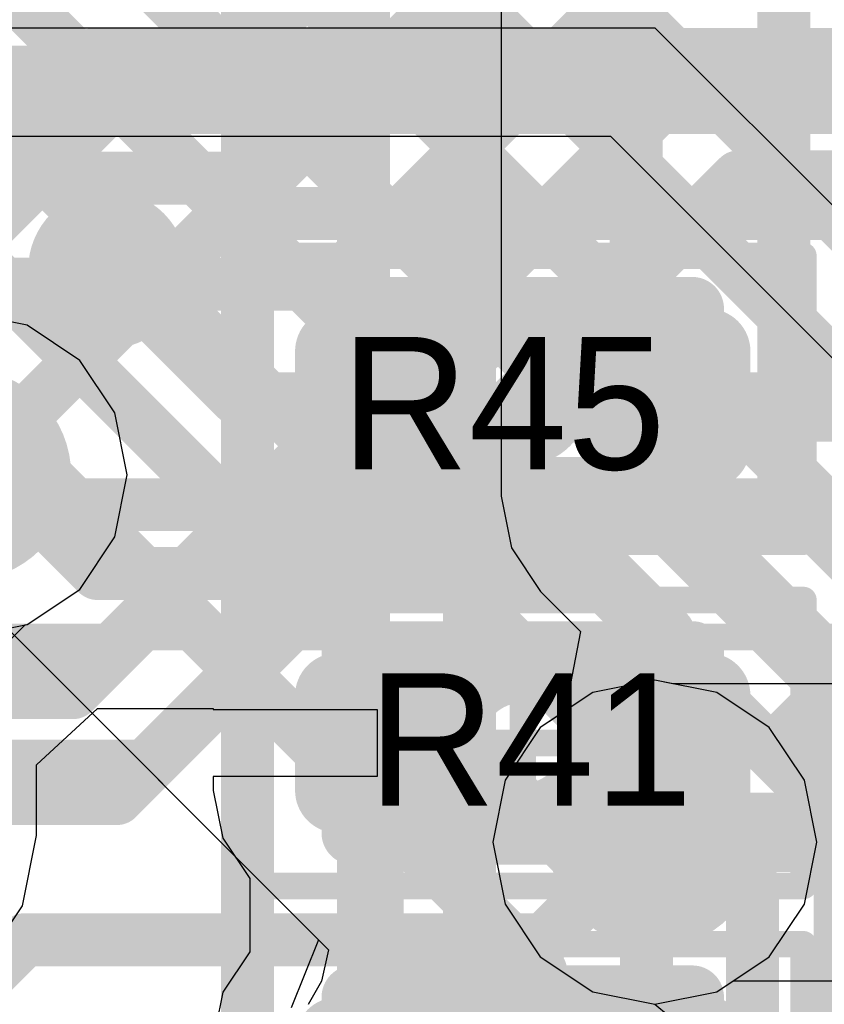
# Model space of a CAD drawing. Header units: millimetres. Extents: x -2 to 68, y -2 to 27.4.
# Tile 258 of 594: x 26.8 to 28.3, y 11.2 to 13. Entities that reach past the tile are written whole.
import ezdxf

# ---------------------------------------------------------------- set-up
doc = ezdxf.new("R2010")
doc.units = ezdxf.units.MM
for name, color, linetype in [('BottomLayer', 5, 'Continuous'), ('DrillGuide', 244, 'Continuous'), ('Mechanical10', 56, 'Continuous'), ('Mechanical13', 56, 'Continuous'), ('Mechanical15', 56, 'Continuous'), ('Mechanical2', 216, 'Continuous'), ('Mechanical6', 56, 'Continuous'), ('MidLayer1', 16, 'Continuous'), ('MidLayer2', 76, 'Continuous'), ('MidLayer3', 90, 'Continuous'), ('MidLayer4', 156, 'Continuous'), ('MidLayer5', 130, 'Continuous'), ('MidLayer6', 216, 'Continuous'), ('MidLayer7', 6, 'Continuous'), ('MidLayer8', 54, 'Continuous'), ('MultiLayer', 9, 'Continuous'), ('TopLayer', 1, 'Continuous'), ('TopPaste', 8, 'Continuous'), ('TopSolder', 216, 'Continuous'), ('ViaHoleLayer', 16, 'Continuous')]:
    doc.layers.add(name, color=color, linetype=linetype)

# ---------------------------------------------------------------- blocks, each defined once
blk = doc.blocks.new('SDINBDG4_16G_F_________1_B_51')
at = {"layer": 'Mechanical10', "const_width": 0.1}
blk.add_lwpolyline([(-5.75, -6.5), (5.75, -6.5)], dxfattribs=at)
at = {"layer": 'Mechanical6', "const_width": 0.05}
blk.add_lwpolyline([(-6, -6.75), (6, -6.75)], dxfattribs=at)
blk = doc.blocks.new('RES_0201_198')
at = {"layer": 'Mechanical13', "const_width": 0.12}
for points in [[(-0.32, 0.17), (0.32, 0.17)], [(-0.32, -0.17), (-0.32, 0.17)], [(0.32, -0.17), (0.32, 0.17)], [(-0.32, -0.17), (0.32, -0.17)]]:
    blk.add_lwpolyline(points, dxfattribs=at)
at = {"layer": 'Mechanical13', "const_width": 0.06}
for points in [[(-0.35, 0.17, 1), (-0.29, 0.17, 1)], [(-0.35, 0.17, 1), (-0.29, 0.17, 1)], [(0.29, 0.17, 1), (0.35, 0.17, 1)], [(0.29, 0.17, 1), (0.35, 0.17, 1)], [(-0.35, -0.17, 1), (-0.29, -0.17, 1)], [(-0.35, -0.17, 1), (-0.29, -0.17, 1)], [(0.29, -0.17, 1), (0.35, -0.17, 1)], [(0.29, -0.17, 1), (0.35, -0.17, 1)]]:
    blk.add_lwpolyline(points, format="xyb", close=True, dxfattribs=at)
at = {"layer": 'Mechanical15', "const_width": 0.05}
for points in [[(-0.53, 0.27), (0.53, 0.27)], [(-0.53, -0.27), (-0.53, 0.27)], [(0.53, -0.27), (0.53, 0.27)], [(0, -0.135), (0, 0.135)], [(-0.135, 0), (0.135, 0)], [(-0.53, -0.27), (0.53, -0.27)]]:
    blk.add_lwpolyline(points, dxfattribs=at)
at = {"layer": 'Mechanical15'}
for points, const_width in [([(-0.5425, 0.27, 1), (-0.5175, 0.27, 1)], 0.025), ([(-0.5425, 0.27, 1), (-0.5175, 0.27, 1)], 0.025), ([(0.5175, 0.27, 1), (0.5425, 0.27, 1)], 0.025), ([(0.5175, 0.27, 1), (0.5425, 0.27, 1)], 0.025), ([(-0.0125, 0.135, 1), (0.0125, 0.135, 1)], 0.025), ([(0.1013, 0, 1), (-0.1013, 0, 1)], 0.05), ([(-0.1475, 0, 1), (-0.1225, 0, 1)], 0.025), ([(-0.1138, 0, 1), (-0.0888, 0, 1)], 0.025), ([(0.0888, 0, 1), (0.1138, 0, 1)], 0.025), ([(0.1225, 0, 1), (0.1475, 0, 1)], 0.025), ([(-0.0125, -0.135, 1), (0.0125, -0.135, 1)], 0.025), ([(-0.5425, -0.27, 1), (-0.5175, -0.27, 1)], 0.025), ([(-0.5425, -0.27, 1), (-0.5175, -0.27, 1)], 0.025), ([(0.5175, -0.27, 1), (0.5425, -0.27, 1)], 0.025), ([(0.5175, -0.27, 1), (0.5425, -0.27, 1)], 0.025)]:
    blk.add_lwpolyline(points, format="xyb", close=True, dxfattribs=dict(at, const_width=const_width))
at = {"layer": 'TopLayer', "const_width": 0.0806}
for points in [[(-0.3897, 0.0894, 1), (-0.3091, 0.0894, 1)], [(-0.2409, 0.0894, 1), (-0.1603, 0.0894, 1)], [(0.1603, 0.0894, 1), (0.2409, 0.0894, 1)], [(0.3091, 0.0894, 1), (0.3897, 0.0894, 1)], [(-0.3897, -0.0894, 1), (-0.3091, -0.0894, 1)], [(-0.2409, -0.0894, 1), (-0.1603, -0.0894, 1)], [(0.1603, -0.0894, 1), (0.2409, -0.0894, 1)], [(0.3091, -0.0894, 1), (0.3897, -0.0894, 1)]]:
    blk.add_lwpolyline(points, format="xyb", close=True, dxfattribs=at)
at = {"layer": 'TopLayer'}
for points in [[(-0.2006, 0.17), (-0.3494, 0.17), (-0.2006, -0.17), (-0.3494, -0.17)], [(0.2006, -0.17), (0.3494, -0.17), (0.2006, 0.17), (0.3494, 0.17)], [(-0.12, 0.0894), (-0.43, 0.0894), (-0.12, -0.0894), (-0.43, -0.0894)], [(0.12, -0.0894), (0.43, -0.0894), (0.12, 0.0894), (0.43, 0.0894)]]:
    blk.add_solid(points, dxfattribs=at)
at = {"layer": 'TopPaste', "const_width": 0.0806}
for points in [[(-0.3897, 0.0894, 1), (-0.3091, 0.0894, 1)], [(-0.2409, 0.0894, 1), (-0.1603, 0.0894, 1)], [(0.1603, 0.0894, 1), (0.2409, 0.0894, 1)], [(0.3091, 0.0894, 1), (0.3897, 0.0894, 1)], [(-0.3897, -0.0894, 1), (-0.3091, -0.0894, 1)], [(-0.2409, -0.0894, 1), (-0.1603, -0.0894, 1)], [(0.1603, -0.0894, 1), (0.2409, -0.0894, 1)], [(0.3091, -0.0894, 1), (0.3897, -0.0894, 1)]]:
    blk.add_lwpolyline(points, format="xyb", close=True, dxfattribs=at)
at = {"layer": 'TopPaste'}
for points in [[(-0.2006, 0.17), (-0.3494, 0.17), (-0.2006, -0.17), (-0.3494, -0.17)], [(0.2006, -0.17), (0.3494, -0.17), (0.2006, 0.17), (0.3494, 0.17)], [(-0.12, 0.0894), (-0.43, 0.0894), (-0.12, -0.0894), (-0.43, -0.0894)], [(0.12, -0.0894), (0.43, -0.0894), (0.12, 0.0894), (0.43, 0.0894)]]:
    blk.add_solid(points, dxfattribs=at)
at = {"layer": 'TopSolder', "const_width": 0.0806}
for points in [[(-0.3897, 0.0894, 1), (-0.3091, 0.0894, 1)], [(-0.2409, 0.0894, 1), (-0.1603, 0.0894, 1)], [(0.1603, 0.0894, 1), (0.2409, 0.0894, 1)], [(0.3091, 0.0894, 1), (0.3897, 0.0894, 1)], [(-0.3897, -0.0894, 1), (-0.3091, -0.0894, 1)], [(-0.2409, -0.0894, 1), (-0.1603, -0.0894, 1)], [(0.1603, -0.0894, 1), (0.2409, -0.0894, 1)], [(0.3091, -0.0894, 1), (0.3897, -0.0894, 1)]]:
    blk.add_lwpolyline(points, format="xyb", close=True, dxfattribs=at)
at = {"layer": 'TopSolder'}
for points in [[(-0.2006, 0.17), (-0.3494, 0.17), (-0.2006, -0.17), (-0.3494, -0.17)], [(0.2006, -0.17), (0.3494, -0.17), (0.2006, 0.17), (0.3494, 0.17)], [(-0.12, 0.0894), (-0.43, 0.0894), (-0.12, -0.0894), (-0.43, -0.0894)], [(0.12, -0.0894), (0.43, -0.0894), (0.12, 0.0894), (0.43, 0.0894)]]:
    blk.add_solid(points, dxfattribs=at)
blk = doc.blocks.new('RES_0201_255')
at = {"layer": 'Mechanical13', "const_width": 0.12}
for points in [[(-0.32, 0.17), (0.32, 0.17)], [(-0.32, -0.17), (-0.32, 0.17)], [(0.32, -0.17), (0.32, 0.17)], [(-0.32, -0.17), (0.32, -0.17)]]:
    blk.add_lwpolyline(points, dxfattribs=at)
at = {"layer": 'Mechanical13', "const_width": 0.06}
for points in [[(-0.35, 0.17, 1), (-0.29, 0.17, 1)], [(-0.35, 0.17, 1), (-0.29, 0.17, 1)], [(0.29, 0.17, 1), (0.35, 0.17, 1)], [(0.29, 0.17, 1), (0.35, 0.17, 1)], [(-0.35, -0.17, 1), (-0.29, -0.17, 1)], [(-0.35, -0.17, 1), (-0.29, -0.17, 1)], [(0.29, -0.17, 1), (0.35, -0.17, 1)], [(0.29, -0.17, 1), (0.35, -0.17, 1)]]:
    blk.add_lwpolyline(points, format="xyb", close=True, dxfattribs=at)
at = {"layer": 'Mechanical15', "const_width": 0.05}
for points in [[(-0.53, 0.27), (0.53, 0.27)], [(-0.53, -0.27), (-0.53, 0.27)], [(0.53, -0.27), (0.53, 0.27)], [(0, -0.135), (0, 0.135)], [(-0.135, 0), (0.135, 0)], [(-0.53, -0.27), (0.53, -0.27)]]:
    blk.add_lwpolyline(points, dxfattribs=at)
at = {"layer": 'Mechanical15'}
for points, const_width in [([(-0.5425, 0.27, 1), (-0.5175, 0.27, 1)], 0.025), ([(-0.5425, 0.27, 1), (-0.5175, 0.27, 1)], 0.025), ([(0.5175, 0.27, 1), (0.5425, 0.27, 1)], 0.025), ([(0.5175, 0.27, 1), (0.5425, 0.27, 1)], 0.025), ([(-0.0125, 0.135, 1), (0.0125, 0.135, 1)], 0.025), ([(0.1013, 0, 1), (-0.1013, 0, 1)], 0.05), ([(-0.1475, 0, 1), (-0.1225, 0, 1)], 0.025), ([(-0.1138, 0, 1), (-0.0888, 0, 1)], 0.025), ([(0.0888, 0, 1), (0.1138, 0, 1)], 0.025), ([(0.1225, 0, 1), (0.1475, 0, 1)], 0.025), ([(-0.0125, -0.135, 1), (0.0125, -0.135, 1)], 0.025), ([(-0.5425, -0.27, 1), (-0.5175, -0.27, 1)], 0.025), ([(-0.5425, -0.27, 1), (-0.5175, -0.27, 1)], 0.025), ([(0.5175, -0.27, 1), (0.5425, -0.27, 1)], 0.025), ([(0.5175, -0.27, 1), (0.5425, -0.27, 1)], 0.025)]:
    blk.add_lwpolyline(points, format="xyb", close=True, dxfattribs=dict(at, const_width=const_width))
at = {"layer": 'TopLayer', "const_width": 0.0806}
for points in [[(-0.3897, 0.0894, 1), (-0.3091, 0.0894, 1)], [(-0.2409, 0.0894, 1), (-0.1603, 0.0894, 1)], [(0.1603, 0.0894, 1), (0.2409, 0.0894, 1)], [(0.3091, 0.0894, 1), (0.3897, 0.0894, 1)], [(-0.3897, -0.0894, 1), (-0.3091, -0.0894, 1)], [(-0.2409, -0.0894, 1), (-0.1603, -0.0894, 1)], [(0.1603, -0.0894, 1), (0.2409, -0.0894, 1)], [(0.3091, -0.0894, 1), (0.3897, -0.0894, 1)]]:
    blk.add_lwpolyline(points, format="xyb", close=True, dxfattribs=at)
at = {"layer": 'TopLayer'}
for points in [[(-0.2006, 0.17), (-0.3494, 0.17), (-0.2006, -0.17), (-0.3494, -0.17)], [(0.2006, -0.17), (0.3494, -0.17), (0.2006, 0.17), (0.3494, 0.17)], [(-0.12, 0.0894), (-0.43, 0.0894), (-0.12, -0.0894), (-0.43, -0.0894)], [(0.12, -0.0894), (0.43, -0.0894), (0.12, 0.0894), (0.43, 0.0894)]]:
    blk.add_solid(points, dxfattribs=at)
at = {"layer": 'TopPaste', "const_width": 0.0806}
for points in [[(-0.3897, 0.0894, 1), (-0.3091, 0.0894, 1)], [(-0.2409, 0.0894, 1), (-0.1603, 0.0894, 1)], [(0.1603, 0.0894, 1), (0.2409, 0.0894, 1)], [(0.3091, 0.0894, 1), (0.3897, 0.0894, 1)], [(-0.3897, -0.0894, 1), (-0.3091, -0.0894, 1)], [(-0.2409, -0.0894, 1), (-0.1603, -0.0894, 1)], [(0.1603, -0.0894, 1), (0.2409, -0.0894, 1)], [(0.3091, -0.0894, 1), (0.3897, -0.0894, 1)]]:
    blk.add_lwpolyline(points, format="xyb", close=True, dxfattribs=at)
at = {"layer": 'TopPaste'}
for points in [[(-0.2006, 0.17), (-0.3494, 0.17), (-0.2006, -0.17), (-0.3494, -0.17)], [(0.2006, -0.17), (0.3494, -0.17), (0.2006, 0.17), (0.3494, 0.17)], [(-0.12, 0.0894), (-0.43, 0.0894), (-0.12, -0.0894), (-0.43, -0.0894)], [(0.12, -0.0894), (0.43, -0.0894), (0.12, 0.0894), (0.43, 0.0894)]]:
    blk.add_solid(points, dxfattribs=at)
at = {"layer": 'TopSolder', "const_width": 0.0806}
for points in [[(-0.3897, 0.0894, 1), (-0.3091, 0.0894, 1)], [(-0.2409, 0.0894, 1), (-0.1603, 0.0894, 1)], [(0.1603, 0.0894, 1), (0.2409, 0.0894, 1)], [(0.3091, 0.0894, 1), (0.3897, 0.0894, 1)], [(-0.3897, -0.0894, 1), (-0.3091, -0.0894, 1)], [(-0.2409, -0.0894, 1), (-0.1603, -0.0894, 1)], [(0.1603, -0.0894, 1), (0.2409, -0.0894, 1)], [(0.3091, -0.0894, 1), (0.3897, -0.0894, 1)]]:
    blk.add_lwpolyline(points, format="xyb", close=True, dxfattribs=at)
at = {"layer": 'TopSolder'}
for points in [[(-0.2006, 0.17), (-0.3494, 0.17), (-0.2006, -0.17), (-0.3494, -0.17)], [(0.2006, -0.17), (0.3494, -0.17), (0.2006, 0.17), (0.3494, 0.17)], [(-0.12, 0.0894), (-0.43, 0.0894), (-0.12, -0.0894), (-0.43, -0.0894)], [(0.12, -0.0894), (0.43, -0.0894), (0.12, 0.0894), (0.43, 0.0894)]]:
    blk.add_solid(points, dxfattribs=at)
blk = doc.blocks.new('RES_0201_256')
at = {"layer": 'Mechanical13', "const_width": 0.12}
for points in [[(-0.32, 0.17), (0.32, 0.17)], [(-0.32, -0.17), (-0.32, 0.17)], [(0.32, -0.17), (0.32, 0.17)], [(-0.32, -0.17), (0.32, -0.17)]]:
    blk.add_lwpolyline(points, dxfattribs=at)
at = {"layer": 'Mechanical13', "const_width": 0.06}
for points in [[(-0.35, 0.17, 1), (-0.29, 0.17, 1)], [(-0.35, 0.17, 1), (-0.29, 0.17, 1)], [(0.29, 0.17, 1), (0.35, 0.17, 1)], [(0.29, 0.17, 1), (0.35, 0.17, 1)], [(-0.35, -0.17, 1), (-0.29, -0.17, 1)], [(-0.35, -0.17, 1), (-0.29, -0.17, 1)], [(0.29, -0.17, 1), (0.35, -0.17, 1)], [(0.29, -0.17, 1), (0.35, -0.17, 1)]]:
    blk.add_lwpolyline(points, format="xyb", close=True, dxfattribs=at)
at = {"layer": 'Mechanical15', "const_width": 0.05}
for points in [[(-0.53, 0.27), (0.53, 0.27)], [(-0.53, -0.27), (-0.53, 0.27)], [(0.53, -0.27), (0.53, 0.27)], [(0, -0.135), (0, 0.135)], [(-0.135, 0), (0.135, 0)], [(-0.53, -0.27), (0.53, -0.27)]]:
    blk.add_lwpolyline(points, dxfattribs=at)
at = {"layer": 'Mechanical15'}
for points, const_width in [([(-0.5425, 0.27, 1), (-0.5175, 0.27, 1)], 0.025), ([(-0.5425, 0.27, 1), (-0.5175, 0.27, 1)], 0.025), ([(0.5175, 0.27, 1), (0.5425, 0.27, 1)], 0.025), ([(0.5175, 0.27, 1), (0.5425, 0.27, 1)], 0.025), ([(-0.0125, 0.135, 1), (0.0125, 0.135, 1)], 0.025), ([(0.1013, 0, 1), (-0.1013, 0, 1)], 0.05), ([(-0.1475, 0, 1), (-0.1225, 0, 1)], 0.025), ([(-0.1138, 0, 1), (-0.0888, 0, 1)], 0.025), ([(0.0888, 0, 1), (0.1138, 0, 1)], 0.025), ([(0.1225, 0, 1), (0.1475, 0, 1)], 0.025), ([(-0.0125, -0.135, 1), (0.0125, -0.135, 1)], 0.025), ([(-0.5425, -0.27, 1), (-0.5175, -0.27, 1)], 0.025), ([(-0.5425, -0.27, 1), (-0.5175, -0.27, 1)], 0.025), ([(0.5175, -0.27, 1), (0.5425, -0.27, 1)], 0.025), ([(0.5175, -0.27, 1), (0.5425, -0.27, 1)], 0.025)]:
    blk.add_lwpolyline(points, format="xyb", close=True, dxfattribs=dict(at, const_width=const_width))
at = {"layer": 'TopLayer', "const_width": 0.0806}
for points in [[(-0.3897, 0.0894, 1), (-0.3091, 0.0894, 1)], [(-0.2409, 0.0894, 1), (-0.1603, 0.0894, 1)], [(0.1603, 0.0894, 1), (0.2409, 0.0894, 1)], [(0.3091, 0.0894, 1), (0.3897, 0.0894, 1)], [(-0.3897, -0.0894, 1), (-0.3091, -0.0894, 1)], [(-0.2409, -0.0894, 1), (-0.1603, -0.0894, 1)], [(0.1603, -0.0894, 1), (0.2409, -0.0894, 1)], [(0.3091, -0.0894, 1), (0.3897, -0.0894, 1)]]:
    blk.add_lwpolyline(points, format="xyb", close=True, dxfattribs=at)
at = {"layer": 'TopLayer'}
for points in [[(-0.2006, 0.17), (-0.3494, 0.17), (-0.2006, -0.17), (-0.3494, -0.17)], [(0.2006, -0.17), (0.3494, -0.17), (0.2006, 0.17), (0.3494, 0.17)], [(-0.12, 0.0894), (-0.43, 0.0894), (-0.12, -0.0894), (-0.43, -0.0894)], [(0.12, -0.0894), (0.43, -0.0894), (0.12, 0.0894), (0.43, 0.0894)]]:
    blk.add_solid(points, dxfattribs=at)
at = {"layer": 'TopPaste', "const_width": 0.0806}
for points in [[(-0.3897, 0.0894, 1), (-0.3091, 0.0894, 1)], [(-0.2409, 0.0894, 1), (-0.1603, 0.0894, 1)], [(0.1603, 0.0894, 1), (0.2409, 0.0894, 1)], [(0.3091, 0.0894, 1), (0.3897, 0.0894, 1)], [(-0.3897, -0.0894, 1), (-0.3091, -0.0894, 1)], [(-0.2409, -0.0894, 1), (-0.1603, -0.0894, 1)], [(0.1603, -0.0894, 1), (0.2409, -0.0894, 1)], [(0.3091, -0.0894, 1), (0.3897, -0.0894, 1)]]:
    blk.add_lwpolyline(points, format="xyb", close=True, dxfattribs=at)
at = {"layer": 'TopPaste'}
for points in [[(-0.2006, 0.17), (-0.3494, 0.17), (-0.2006, -0.17), (-0.3494, -0.17)], [(0.2006, -0.17), (0.3494, -0.17), (0.2006, 0.17), (0.3494, 0.17)], [(-0.12, 0.0894), (-0.43, 0.0894), (-0.12, -0.0894), (-0.43, -0.0894)], [(0.12, -0.0894), (0.43, -0.0894), (0.12, 0.0894), (0.43, 0.0894)]]:
    blk.add_solid(points, dxfattribs=at)
at = {"layer": 'TopSolder', "const_width": 0.0806}
for points in [[(-0.3897, 0.0894, 1), (-0.3091, 0.0894, 1)], [(-0.2409, 0.0894, 1), (-0.1603, 0.0894, 1)], [(0.1603, 0.0894, 1), (0.2409, 0.0894, 1)], [(0.3091, 0.0894, 1), (0.3897, 0.0894, 1)], [(-0.3897, -0.0894, 1), (-0.3091, -0.0894, 1)], [(-0.2409, -0.0894, 1), (-0.1603, -0.0894, 1)], [(0.1603, -0.0894, 1), (0.2409, -0.0894, 1)], [(0.3091, -0.0894, 1), (0.3897, -0.0894, 1)]]:
    blk.add_lwpolyline(points, format="xyb", close=True, dxfattribs=at)
at = {"layer": 'TopSolder'}
for points in [[(-0.2006, 0.17), (-0.3494, 0.17), (-0.2006, -0.17), (-0.3494, -0.17)], [(0.2006, -0.17), (0.3494, -0.17), (0.2006, 0.17), (0.3494, 0.17)], [(-0.12, 0.0894), (-0.43, 0.0894), (-0.12, -0.0894), (-0.43, -0.0894)], [(0.12, -0.0894), (0.43, -0.0894), (0.12, 0.0894), (0.43, 0.0894)]]:
    blk.add_solid(points, dxfattribs=at)

msp = doc.modelspace()

# ---------------------------------------------------------------- linework, layer by layer
at = {"layer": 'BottomLayer'}
for p, q in [((26.3383, 12.3043), (27.3642, 11.2784)), ((26.3383, 12.3043), (27.3831, 11.2595)), ((27.3642, 11.2784), (27.3129, 11.15)), ((27.3831, 11.2595), (27.3698, 11.2006)), ((27.3698, 11.2006), (27.3448, 11.1564))]:
    msp.add_line(p, q, dxfattribs=at)
at = {"layer": 'BottomLayer', "const_width": 0.1}
for points in [[(27.0245, 13.9592), (28.8299, 12.1539)], [(26.9409, 13.7592), (28.9838, 11.7163)], [(26.8581, 13.5592), (28.7838, 11.6335)], [(26.7752, 13.3592), (28.5838, 11.5507)], [(26.6924, 13.1592), (28.3838, 11.4678)], [(26.6095, 12.9592), (28.1838, 11.385)], [(26.5267, 12.7592), (27.9838, 11.3021)], [(26.4438, 12.5592), (27.7838, 11.2193)], [(28.1838, 10.8039), (28.1838, 11.385)], [(27.9838, 10.7211), (27.9838, 11.3021)], [(27.7838, 10.6383), (27.7838, 11.2193)]]:
    msp.add_lwpolyline(points, dxfattribs=at)
at = {"layer": 'BottomLayer', "const_width": 0.05}
for points in [[(28.1588, 11.385, 1), (28.2088, 11.385, 1)], [(28.1588, 11.385, 1), (28.2088, 11.385, 1)], [(27.9588, 11.3021, 1), (28.0088, 11.3021, 1)], [(27.9588, 11.3021, 1), (28.0088, 11.3021, 1)], [(27.7588, 11.2193, 1), (27.8088, 11.2193, 1)], [(27.7588, 11.2193, 1), (27.8088, 11.2193, 1)]]:
    msp.add_lwpolyline(points, format="xyb", close=True, dxfattribs=at)
at = {"layer": 'DrillGuide'}
for points, const_width in [([(26.941, 12.544, 1), (26.991, 12.544, 1)], 0.05), ([(27.9493, 11.4627, 1), (28.0493, 11.4627, 1)], 0.1)]:
    msp.add_lwpolyline(points, format="xyb", close=True, dxfattribs=dict(at, const_width=const_width))
at = {"layer": 'MidLayer1'}
for p, q in [((26.8143, 12.4388), (26.6973, 12.4621)), ((26.9136, 12.3725), (26.8143, 12.4388)), ((26.9799, 12.2733), (26.9136, 12.3725)), ((27.0032, 12.1562), (26.9799, 12.2733)), ((26.9799, 12.0392), (27.0032, 12.1562)), ((26.9136, 11.9399), (26.9799, 12.0392)), ((26.8143, 11.8736), (26.9136, 11.9399)), ((26.6687, 11.7311), (26.8104, 11.8729)), ((26.8104, 11.8729), (26.8143, 11.8736)), ((27.9993, 11.7686), (27.8822, 11.7453)), ((28.0337, 11.7617), (27.9993, 11.7686)), ((28.4343, 11.7617), (28.0337, 11.7617)), ((27.8822, 11.7453), (27.783, 11.679)), ((27.783, 11.679), (27.7167, 11.5798)), ((27.7167, 11.5798), (27.6934, 11.4627)), ((27.6934, 11.4627), (27.7167, 11.3457)), ((27.7167, 11.3457), (27.783, 11.2464)), ((27.783, 11.2464), (27.8822, 11.1801)), ((28.1163, 11.1801), (28.1475, 11.201)), ((28.1475, 11.201), (28.3525, 11.201)), ((27.8822, 11.1801), (27.9993, 11.1568)), ((27.9993, 11.1568), (28.1163, 11.1801))]:
    msp.add_line(p, q, dxfattribs=at)
for points, const_width in [([(26.891, 12.544, 1), (27.041, 12.544, 1)], 0.15), ([(26.5973, 12.1562, 1), (26.7973, 12.1562, 1)], 0.2), ([(27.8993, 11.4627, 1), (28.0993, 11.4627, 1)], 0.2), ([(27.9804, 11.4814, 1), (28.0554, 11.4814, 1)], 0.075), ([(27.9804, 11.4814, 1), (28.0554, 11.4814, 1)], 0.075), ([(27.9618, 11.4627, 1), (28.0368, 11.4627, 1)], 0.075)]:
    msp.add_lwpolyline(points, format="xyb", close=True, dxfattribs=dict(at, const_width=const_width))
at = {"layer": 'MidLayer1', "const_width": 0.15}
for points in [[(27.9993, 11.4627), (28.0179, 11.4814)], [(28.0179, 11.4814), (28.5094, 11.4814)]]:
    msp.add_lwpolyline(points, dxfattribs=at)
at = {"layer": 'MidLayer2', "const_width": 0.1}
for points in [[(27.1849, 12.9165), (27.8245, 13.5562)], [(27.2677, 12.7165), (27.8702, 13.319)], [(27.3894, 12.5165), (27.9919, 13.119)], [(25.2536, 12.9165), (27.1849, 12.9165)], [(26.9008, 11.7451), (28.0747, 12.919)], [(28.0747, 12.919), (31.7079, 12.919)], [(25.1707, 12.7165), (27.2677, 12.7165)], [(26.9837, 11.5451), (28.1576, 12.719)], [(28.1576, 12.719), (29.581, 12.719)], [(25.0803, 12.5165), (27.3894, 12.5165)], [(23.5724, 11.7451), (26.9008, 11.7451)], [(22.3559, 11.5451), (26.9837, 11.5451)]]:
    msp.add_lwpolyline(points, dxfattribs=at)
at = {"layer": 'MidLayer2'}
for points, const_width in [([(27.1599, 12.9165, 1), (27.2099, 12.9165, 1)], 0.05), ([(27.1599, 12.9165, 1), (27.2099, 12.9165, 1)], 0.05), ([(28.0497, 12.919, 1), (28.0997, 12.919, 1)], 0.05), ([(28.0497, 12.919, 1), (28.0997, 12.919, 1)], 0.05), ([(27.2427, 12.7165, 1), (27.2927, 12.7165, 1)], 0.05), ([(27.2427, 12.7165, 1), (27.2927, 12.7165, 1)], 0.05), ([(28.1326, 12.719, 1), (28.1826, 12.719, 1)], 0.05), ([(28.1326, 12.719, 1), (28.1826, 12.719, 1)], 0.05), ([(27.3644, 12.5165, 1), (27.4144, 12.5165, 1)], 0.05), ([(27.3644, 12.5165, 1), (27.4144, 12.5165, 1)], 0.05), ([(26.5973, 12.1562, 1), (26.7973, 12.1562, 1)], 0.2), ([(26.8758, 11.7451, 1), (26.9258, 11.7451, 1)], 0.05), ([(26.8758, 11.7451, 1), (26.9258, 11.7451, 1)], 0.05), ([(27.8993, 11.4627, 1), (28.0993, 11.4627, 1)], 0.2), ([(26.9587, 11.5451, 1), (27.0087, 11.5451, 1)], 0.05), ([(26.9587, 11.5451, 1), (27.0087, 11.5451, 1)], 0.05)]:
    msp.add_lwpolyline(points, format="xyb", close=True, dxfattribs=dict(at, const_width=const_width))
at = {"layer": 'MidLayer3', "const_width": 0.1}
for points in [[(27.23, 10.5906), (27.23, 13.405)], [(27.4493, 10.7054), (27.4493, 13.3151)], [(27.6493, 11.3177), (27.6493, 13.2323)], [(27.6493, 11.3177), (28.046, 10.921)]]:
    msp.add_lwpolyline(points, dxfattribs=at)
at = {"layer": 'MidLayer3'}
for points, const_width in [([(26.5973, 12.1562, 1), (26.7973, 12.1562, 1)], 0.2), ([(27.8993, 11.4627, 1), (28.0993, 11.4627, 1)], 0.2), ([(27.6243, 11.3177, 1), (27.6743, 11.3177, 1)], 0.05), ([(27.6243, 11.3177, 1), (27.6743, 11.3177, 1)], 0.05)]:
    msp.add_lwpolyline(points, format="xyb", close=True, dxfattribs=dict(at, const_width=const_width))
at = {"layer": 'MidLayer4'}
for p, q in [((26.8143, 12.4388), (26.6973, 12.4621)), ((26.9136, 12.3725), (26.8143, 12.4388)), ((26.9799, 12.2733), (26.9136, 12.3725)), ((27.0032, 12.1562), (26.9799, 12.2733)), ((26.9799, 12.0392), (27.0032, 12.1562)), ((26.9136, 11.9399), (26.9799, 12.0392)), ((26.8143, 11.8736), (26.9136, 11.9399)), ((26.6973, 11.8504), (26.8143, 11.8736)), ((27.9993, 11.7686), (27.8822, 11.7453)), ((28.1163, 11.7453), (27.9993, 11.7686)), ((27.8822, 11.7453), (27.783, 11.679)), ((28.2156, 11.679), (28.1163, 11.7453)), ((27.783, 11.679), (27.7167, 11.5798)), ((28.2819, 11.5798), (28.2156, 11.679)), ((27.7167, 11.5798), (27.6934, 11.4627)), ((28.3051, 11.4627), (28.2819, 11.5798)), ((27.6934, 11.4627), (27.7167, 11.3457)), ((28.2819, 11.3457), (28.3051, 11.4627)), ((27.7167, 11.3457), (27.783, 11.2464)), ((28.2156, 11.2464), (28.2819, 11.3457)), ((27.783, 11.2464), (27.8822, 11.1801)), ((28.1163, 11.1801), (28.2156, 11.2464)), ((27.8822, 11.1801), (27.9993, 11.1568)), ((27.9993, 11.1568), (28.1163, 11.1801))]:
    msp.add_line(p, q, dxfattribs=at)
at = {"layer": 'MidLayer4', "const_width": 0.2}
for points in [[(26.5973, 12.1562, 1), (26.7973, 12.1562, 1)], [(27.8993, 11.4627, 1), (28.0993, 11.4627, 1)]]:
    msp.add_lwpolyline(points, format="xyb", close=True, dxfattribs=at)
at = {"layer": 'MidLayer5'}
for p, q in [((27.7091, 13.3534), (27.7091, 12.1161)), ((26.8143, 12.4388), (26.6973, 12.4621)), ((26.9136, 12.3725), (26.8143, 12.4388)), ((26.9799, 12.2733), (26.9136, 12.3725)), ((27.0032, 12.1562), (26.9799, 12.2733)), ((26.9799, 12.0392), (27.0032, 12.1562)), ((27.7091, 12.1161), (27.7285, 12.0186)), ((26.9136, 11.9399), (26.9799, 12.0392)), ((27.7285, 12.0186), (27.7838, 11.9359)), ((26.8143, 11.8736), (26.9136, 11.9399)), ((27.7838, 11.9359), (27.8593, 11.8604)), ((26.6973, 11.8504), (26.8143, 11.8736)), ((27.8593, 11.8604), (27.8298, 11.7103)), ((27.8298, 11.7103), (27.783, 11.679)), ((27.783, 11.679), (27.7167, 11.5798)), ((27.7167, 11.5798), (27.6934, 11.4627)), ((27.6934, 11.4627), (27.7167, 11.3457)), ((27.7167, 11.3457), (27.783, 11.2464)), ((27.783, 11.2464), (27.8822, 11.1801)), ((27.8822, 11.1801), (27.9993, 11.1568)), ((27.9993, 11.1568), (28.058, 11.1086))]:
    msp.add_line(p, q, dxfattribs=at)
at = {"layer": 'MidLayer5', "const_width": 0.1}
for points in [[(28.2431, 12.1199), (28.2431, 13.4971)], [(27.964, 12.1161), (27.964, 13.459)], [(27.964, 12.1161), (28.3493, 11.7309)], [(28.2431, 12.1199), (28.884, 11.479)], [(28.3493, 10.891), (28.3493, 11.7309)]]:
    msp.add_lwpolyline(points, dxfattribs=at)
at = {"layer": 'MidLayer5'}
for points, const_width in [([(26.5973, 12.1562, 1), (26.7973, 12.1562, 1)], 0.2), ([(27.939, 12.1161, 1), (27.989, 12.1161, 1)], 0.05), ([(27.939, 12.1161, 1), (27.989, 12.1161, 1)], 0.05), ([(28.2181, 12.1199, 1), (28.2681, 12.1199, 1)], 0.05), ([(28.2181, 12.1199, 1), (28.2681, 12.1199, 1)], 0.05), ([(28.3243, 11.7309, 1), (28.3743, 11.7309, 1)], 0.05), ([(28.3243, 11.7309, 1), (28.3743, 11.7309, 1)], 0.05), ([(27.8993, 11.4627, 1), (28.0993, 11.4627, 1)], 0.2)]:
    msp.add_lwpolyline(points, format="xyb", close=True, dxfattribs=dict(at, const_width=const_width))
at = {"layer": 'MidLayer6'}
for points, const_width in [([(26.3744, 12.9744), (26.7, 13.3)], 0.4), ([(26.6023, 12.5562), (26.9461, 12.9)], 0.2), ([(26.9461, 12.9), (30.9728, 12.9)], 0.2), ([(26.6973, 12.1562), (27.191, 12.65)], 0.1), ([(27.191, 12.65), (31.0763, 12.65)], 0.1), ([(26.9542, 11.8062), (27.4169, 12.2689)], 0.1), ([(27.4169, 12.2689), (28.6937, 12.2689)], 0.1), ([(27.037, 11.6062), (27.4997, 12.0689)], 0.1), ([(27.4997, 12.0689), (28.3362, 12.0689)], 0.1), ([(28.3362, 12.0689), (28.4862, 11.9189)], 0.1), ([(26.1025, 11.8062), (26.9542, 11.8062)], 0.1), ([(26.7122, 11.6062), (27.037, 11.6062)], 0.1), ([(27.7907, 11.2786), (27.9748, 11.4627)], 0.1), ([(27.9748, 11.4627), (27.9993, 11.4627)], 0.1), ([(26.3838, 10.8531), (26.8093, 11.2786)], 0.1), ([(26.8093, 11.2786), (27.7907, 11.2786)], 0.1)]:
    msp.add_lwpolyline(points, dxfattribs=dict(at, const_width=const_width))
for points, const_width in [([(26.8961, 12.9, 1), (26.9961, 12.9, 1)], 0.1), ([(26.8961, 12.9, 1), (26.9961, 12.9, 1)], 0.1), ([(27.166, 12.65, 1), (27.216, 12.65, 1)], 0.05), ([(27.166, 12.65, 1), (27.216, 12.65, 1)], 0.05), ([(26.5973, 12.1562, 1), (26.7973, 12.1562, 1)], 0.2), ([(27.3919, 12.2689, 1), (27.4419, 12.2689, 1)], 0.05), ([(27.3919, 12.2689, 1), (27.4419, 12.2689, 1)], 0.05), ([(27.4747, 12.0689, 1), (27.5247, 12.0689, 1)], 0.05), ([(27.4747, 12.0689, 1), (27.5247, 12.0689, 1)], 0.05), ([(28.3112, 12.0689, 1), (28.3612, 12.0689, 1)], 0.05), ([(28.3112, 12.0689, 1), (28.3612, 12.0689, 1)], 0.05), ([(26.9292, 11.8062, 1), (26.9792, 11.8062, 1)], 0.05), ([(26.9292, 11.8062, 1), (26.9792, 11.8062, 1)], 0.05), ([(27.8993, 11.4627, 1), (28.0993, 11.4627, 1)], 0.2), ([(27.012, 11.6062, 1), (27.062, 11.6062, 1)], 0.05), ([(27.012, 11.6062, 1), (27.062, 11.6062, 1)], 0.05), ([(27.9498, 11.4627, 1), (27.9998, 11.4627, 1)], 0.05), ([(27.9498, 11.4627, 1), (27.9998, 11.4627, 1)], 0.05), ([(27.9743, 11.4627, 1), (28.0243, 11.4627, 1)], 0.05), ([(26.7843, 11.2786, 1), (26.8343, 11.2786, 1)], 0.05), ([(26.7843, 11.2786, 1), (26.8343, 11.2786, 1)], 0.05), ([(27.7657, 11.2786, 1), (27.8157, 11.2786, 1)], 0.05), ([(27.7657, 11.2786, 1), (27.8157, 11.2786, 1)], 0.05)]:
    msp.add_lwpolyline(points, format="xyb", close=True, dxfattribs=dict(at, const_width=const_width))
at = {"layer": 'MidLayer7'}
for p, q in [((28, 13), (25.734, 13)), ((28.4998, 12.5002), (28, 13)), ((25.734, 12.7961), (27.9155, 12.7961)), ((27.9155, 12.7961), (28.3556, 12.356)), ((26.8143, 12.4388), (26.6973, 12.4621)), ((26.9136, 12.3725), (26.8143, 12.4388)), ((26.9799, 12.2733), (26.9136, 12.3725)), ((27.0032, 12.1562), (26.9799, 12.2733)), ((26.9799, 12.0392), (27.0032, 12.1562)), ((26.9136, 11.9399), (26.9799, 12.0392)), ((26.8143, 11.8736), (26.9136, 11.9399)), ((26.6973, 11.8504), (26.8143, 11.8736)), ((27.9993, 11.7686), (27.8822, 11.7453)), ((28.1163, 11.7453), (27.9993, 11.7686)), ((27.8822, 11.7453), (27.783, 11.679)), ((28.2156, 11.679), (28.1163, 11.7453)), ((27.783, 11.679), (27.7167, 11.5798)), ((28.2819, 11.5798), (28.2156, 11.679)), ((27.7167, 11.5798), (27.6934, 11.4627)), ((28.3051, 11.4627), (28.2819, 11.5798)), ((27.6934, 11.4627), (27.7167, 11.3457)), ((28.2819, 11.3457), (28.3051, 11.4627)), ((27.7167, 11.3457), (27.783, 11.2464)), ((28.2156, 11.2464), (28.2819, 11.3457)), ((27.783, 11.2464), (27.8822, 11.1801)), ((28.1163, 11.1801), (28.2156, 11.2464)), ((27.8822, 11.1801), (27.9993, 11.1568)), ((27.9993, 11.1568), (28.1163, 11.1801))]:
    msp.add_line(p, q, dxfattribs=at)
at = {"layer": 'MidLayer7', "const_width": 0.2}
for points in [[(26.5973, 12.1562, 1), (26.7973, 12.1562, 1)], [(27.8993, 11.4627, 1), (28.0993, 11.4627, 1)]]:
    msp.add_lwpolyline(points, format="xyb", close=True, dxfattribs=at)
at = {"layer": 'MidLayer8'}
for p, q in [((26.8143, 12.4388), (26.6973, 12.4621)), ((26.9136, 12.3725), (26.8143, 12.4388)), ((26.9799, 12.2733), (26.9136, 12.3725)), ((27.0032, 12.1562), (26.9799, 12.2733)), ((26.9799, 12.0392), (27.0032, 12.1562)), ((26.9136, 11.9399), (26.9799, 12.0392)), ((26.8143, 11.8736), (26.9136, 11.9399)), ((26.6973, 11.8504), (26.8143, 11.8736)), ((27.9993, 11.7686), (27.8822, 11.7453)), ((28.1163, 11.7453), (27.9993, 11.7686)), ((27.8822, 11.7453), (27.783, 11.679)), ((28.2156, 11.679), (28.1163, 11.7453)), ((27.783, 11.679), (27.7167, 11.5798)), ((28.2819, 11.5798), (28.2156, 11.679)), ((27.7167, 11.5798), (27.6934, 11.4627)), ((28.3051, 11.4627), (28.2819, 11.5798)), ((27.6934, 11.4627), (27.7167, 11.3457)), ((28.2819, 11.3457), (28.3051, 11.4627)), ((27.7167, 11.3457), (27.783, 11.2464)), ((28.2156, 11.2464), (28.2819, 11.3457)), ((27.783, 11.2464), (27.8822, 11.1801)), ((28.1163, 11.1801), (28.2156, 11.2464)), ((27.8822, 11.1801), (27.9993, 11.1568)), ((27.9993, 11.1568), (28.1163, 11.1801))]:
    msp.add_line(p, q, dxfattribs=at)
at = {"layer": 'MidLayer8', "const_width": 0.2}
for points in [[(26.5973, 12.1562, 1), (26.7973, 12.1562, 1)], [(27.8993, 11.4627, 1), (28.0993, 11.4627, 1)]]:
    msp.add_lwpolyline(points, format="xyb", close=True, dxfattribs=at)
at = {"layer": 'MultiLayer'}
for points, const_width in [([(26.891, 12.544, 1), (27.041, 12.544, 1)], 0.15), ([(26.5973, 12.1562, 1), (26.7973, 12.1562, 1)], 0.2), ([(27.8993, 11.4627, 1), (28.0993, 11.4627, 1)], 0.2)]:
    msp.add_lwpolyline(points, format="xyb", close=True, dxfattribs=dict(at, const_width=const_width))
at = {"layer": 'TopLayer'}
for p, q in [((26.8317, 11.6085), (26.9468, 11.7151)), ((26.9468, 11.7151), (27.1655, 11.7151)), ((27.1655, 11.7151), (27.1655, 11.7135)), ((27.1655, 11.7135), (27.475, 11.7135)), ((27.475, 11.7135), (27.475, 11.5865)), ((26.8317, 11.4752), (26.8317, 11.6085)), ((27.475, 11.5865), (27.1655, 11.5865)), ((27.1655, 11.5865), (27.1655, 11.5606)), ((27.1655, 11.5606), (27.1834, 11.4706)), ((26.8053, 11.3425), (26.8317, 11.4752)), ((27.1834, 11.4706), (27.2343, 11.3943)), ((27.2343, 11.3943), (27.2343, 11.2557)), ((26.7301, 11.2299), (26.8053, 11.3425)), ((27.2343, 11.2557), (27.1834, 11.1794)), ((27.1834, 11.1794), (27.1655, 11.0894))]:
    msp.add_line(p, q, dxfattribs=at)
at = {"layer": 'TopLayer', "const_width": 0.1}
for points in [[(23.8643, 12.8839), (28.972, 12.8839)], [(26.966, 12.544), (27.21, 12.3)], [(27.21, 12.3), (27.475, 12.3)], [(28.025, 12.3), (28.8266, 12.3)], [(26.6955, 12.2212), (26.9468, 11.97)], [(26.9468, 11.97), (27.9132, 11.97)], [(27.9132, 11.97), (28.025, 11.8582)], [(28.025, 11.65), (28.025, 11.8582)], [(28.2351, 11.65), (28.4187, 11.8336)], [(27.475, 11), (27.475, 11.65)], [(28.025, 11.65), (28.2351, 11.65)]]:
    msp.add_lwpolyline(points, dxfattribs=at)
at = {"layer": 'TopLayer'}
for points, const_width in [([(26.891, 12.544, 1), (27.041, 12.544, 1)], 0.15), ([(26.941, 12.544, 1), (26.991, 12.544, 1)], 0.05), ([(27.185, 12.3, 1), (27.235, 12.3, 1)], 0.05), ([(27.185, 12.3, 1), (27.235, 12.3, 1)], 0.05), ([(27.45, 12.3, 1), (27.5, 12.3, 1)], 0.05), ([(28, 12.3, 1), (28.05, 12.3, 1)], 0.05), ([(26.9218, 11.97, 1), (26.9718, 11.97, 1)], 0.05), ([(26.9218, 11.97, 1), (26.9718, 11.97, 1)], 0.05), ([(27.8882, 11.97, 1), (27.9382, 11.97, 1)], 0.05), ([(27.8882, 11.97, 1), (27.9382, 11.97, 1)], 0.05), ([(28, 11.8582, 1), (28.05, 11.8582, 1)], 0.05), ([(28, 11.8582, 1), (28.05, 11.8582, 1)], 0.05), ([(27.45, 11.65, 1), (27.5, 11.65, 1)], 0.05), ([(28, 11.65, 1), (28.05, 11.65, 1)], 0.05), ([(28, 11.65, 1), (28.05, 11.65, 1)], 0.05), ([(28.2101, 11.65, 1), (28.2601, 11.65, 1)], 0.05), ([(28.2101, 11.65, 1), (28.2601, 11.65, 1)], 0.05)]:
    msp.add_lwpolyline(points, format="xyb", close=True, dxfattribs=dict(at, const_width=const_width))
at = {"layer": 'ViaHoleLayer'}
for points, const_width in [([(26.941, 12.544, 1), (26.991, 12.544, 1)], 0.05), ([(27.9493, 11.4627, 1), (28.0493, 11.4627, 1)], 0.1)]:
    msp.add_lwpolyline(points, format="xyb", close=True, dxfattribs=dict(at, const_width=const_width))

# ---------------------------------------------------------------- block references
for name, p in [('SDINBDG4_16G_F_________1_B_51', (25, 18.6)), ('RES_0201_255', (27.75, 12.3)), ('RES_0201_198', (27.75, 11.65)), ('RES_0201_256', (27.75, 11))]:
    msp.add_blockref(name, p)

# ---------------------------------------------------------------- texts
at = {"layer": 'Mechanical2'}
for s, p in [('R45', (27.4066, 12.1666)), ('R41', (27.4574, 11.5316))]:
    msp.add_text(s, height=0.25, dxfattribs=at).set_placement(p)

doc.saveas('drawing.dxf')
